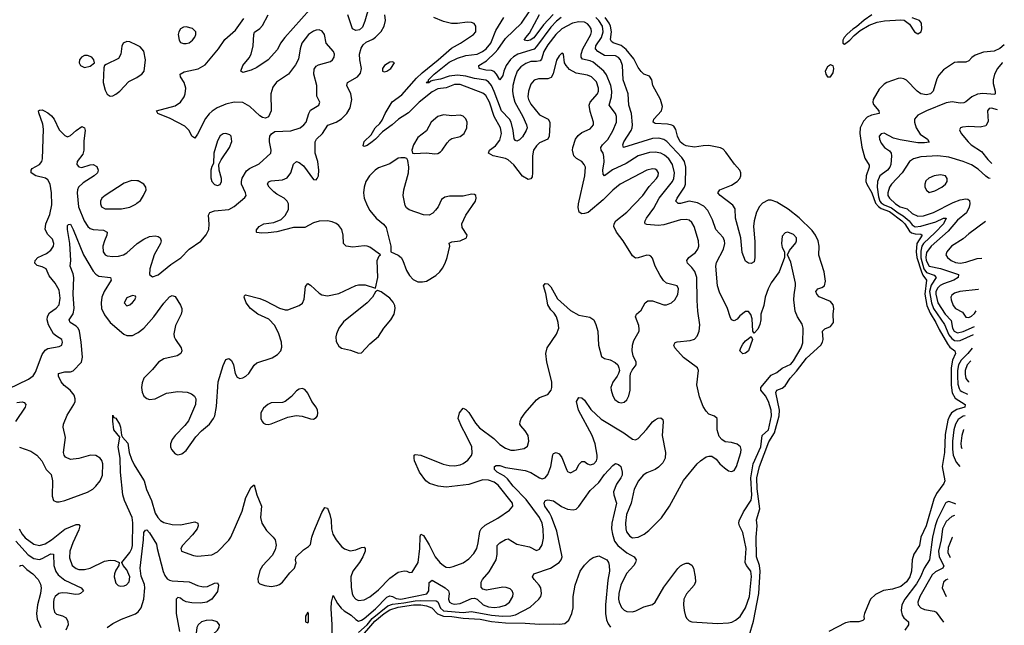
# Model space of a CAD drawing. Header units: inches. Extents: x 1449094 to 1618372, y 389908 to 534307.
# Tile 476 of 494: x 1609170 to 1616142, y 503165 to 507455. Entities that reach past the tile are written whole.
import ezdxf

# ---------------------------------------------------------------- set-up
doc = ezdxf.new("R2010")
doc.units = ezdxf.units.IN
doc.header["$MEASUREMENT"] = 0
doc.layers.add('B6500', color=7, linetype='Continuous')
doc.layers.add('B6510', color=7, linetype='Continuous')

msp = doc.modelspace()

# ---------------------------------------------------------------- linework, layer by layer
at = {"layer": 'B6500', "color": 5}
for points, elevation in [([(1610000, 507275.3), (1609950, 507298.7), (1609930, 507300.7), (1609902.8, 507290), (1609892.8, 507267.2), (1609886.4, 507210), (1609870, 507179.3), (1609782.4, 507137.6), (1609771, 507130), (1609765.2, 507114.8), (1609761.3, 507010), (1609776, 506956), (1609790, 506928), (1609810, 506914.4), (1609830, 506917), (1609850, 506927.4), (1609878.9, 506950), (1609943.6, 507016.4), (1610000, 507047)], 460), ([(1609090, 504840.4), (1609233.3, 504910), (1609266.9, 504933.1), (1609281.7, 504958.3), (1609330, 505083.1), (1609350, 505113.8), (1609370, 505126.7), (1609450, 505140.7), (1609469.4, 505150.6), (1609473.6, 505170), (1609469.3, 505190), (1609430, 505212.8), (1609410, 505231.3), (1609375, 505295), (1609365.4, 505330), (1609368, 505352), (1609382.2, 505377.8), (1609428.2, 505411.8), (1609450, 505434.9), (1609457.9, 505482.1), (1609450, 505538.4), (1609420.7, 505590), (1609379.9, 505639.9), (1609358.3, 505690), (1609330, 505705.3), (1609295.2, 505715.2), (1609277, 505730), (1609279.7, 505750), (1609298, 505770), (1609360, 505800), (1609390, 505822.4), (1609409.7, 505850), (1609412, 505870), (1609401.6, 505901.6), (1609370, 505933.6), (1609351, 505970), (1609355.5, 506010), (1609384, 506076), (1609397.1, 506142.8), (1609395.8, 506230), (1609385.3, 506290), (1609370, 506321.8), (1609353.8, 506333.8), (1609283.7, 506350), (1609251.8, 506370), (1609251.8, 506390), (1609259.7, 506400.3), (1609310, 506430.3), (1609328.2, 506450), (1609331.9, 506470), (1609339.3, 506679.3), (1609334.3, 506714.3), (1609305.6, 506794.4), (1609303.7, 506810), (1609310, 506814.4), (1609330, 506816.5), (1609344, 506810), (1609370, 506795.6), (1609394.4, 506774.4), (1609415.2, 506750), (1609450, 506674.9), (1609490, 506634.9), (1609510, 506625.5), (1609530, 506634.9), (1609570, 506670.4), (1609610, 506698), (1609630.3, 506690), (1609632.9, 506670), (1609623.4, 506596.6), (1609624.2, 506530), (1609616.4, 506503.6), (1609578, 506450), (1609575.8, 506430), (1609590, 506412.7), (1609610, 506409.2), (1609670, 506427.4), (1609690, 506428.7), (1609716.1, 506416.1), (1609727, 506390), (1609720.3, 506370), (1609698.7, 506350), (1609619.3, 506300.7), (1609586.5, 506270), (1609578.5, 506250), (1609576.8, 506230), (1609586.8, 506130), (1609626.1, 506030), (1609652.1, 505990), (1609670, 505976.6), (1609689.6, 505969.6), (1609763.4, 505963.4), (1609790.3, 505950), (1609788, 505930), (1609770.2, 505890), (1609759.7, 505850), (1609762.3, 505810), (1609775.5, 505790), (1609790, 505783.2), (1609830, 505778.6), (1609870, 505780.7), (1609906, 505790), (1609930, 505804.4), (1610000, 505868)], 440), ([(1610000, 506313.3), (1609964.8, 506315.2), (1609910, 506298.5), (1609775.3, 506210), (1609752.2, 506190), (1609742, 506170), (1609742, 506150), (1609750.3, 506130.3), (1609774.7, 506114.7), (1609890, 506116.1), (1609950, 506128.1), (1609991.6, 506148.4), (1610000, 506155.2)], 460), ([(1609168.3, 504428.3), (1609250, 504399.3), (1609291.7, 504370), (1609326.3, 504330), (1609358.4, 504270), (1609393.4, 504233.4), (1609402.2, 504190), (1609399.3, 504079.3), (1609410.3, 504050.2), (1609430, 504040.9), (1609450, 504040.2), (1609490, 504049.3), (1609650, 504107.4), (1609687.4, 504130), (1609710, 504151.3), (1609739.1, 504190), (1609756.6, 504230), (1609757.9, 504310), (1609752, 504332), (1609739.8, 504350), (1609710, 504368.9), (1609671.2, 504371.2), (1609590, 504346.8), (1609530, 504340.7), (1609495.7, 504355.7), (1609485.1, 504370), (1609479.8, 504390), (1609495.4, 504495.4), (1609478.9, 504570), (1609479.4, 504590), (1609506.1, 504653.9), (1609554.7, 504730), (1609562.7, 504750), (1609563.9, 504770), (1609554.9, 504794.9), (1609528.7, 504830), (1609484.6, 504864.6), (1609463.2, 504890), (1609444.7, 504930), (1609446, 504950), (1609490, 504961), (1609530, 504960.1), (1609550, 504967.7), (1609607.4, 505030), (1609614.6, 505065.5), (1609606.2, 505170), (1609593.5, 505250), (1609583.6, 505270), (1609570, 505283.6), (1609528.7, 505310), (1609520.3, 505330), (1609547.9, 505372.1), (1609556.9, 505410), (1609549.2, 505510), (1609553.4, 505630), (1609550, 505654), (1609528, 505710), (1609531.7, 505750), (1609524.4, 505870), (1609509.9, 505970.1), (1609510, 505998), (1609514.8, 506005.2), (1609530, 506007), (1609550, 505968.5), (1609621.6, 505790), (1609690, 505675.2), (1609710, 505651.8), (1609730, 505639), (1609813.4, 505630), (1609819, 505610), (1609767.6, 505530), (1609753, 505490), (1609747.5, 505450), (1609750.7, 505410), (1609770, 505364.7), (1609810, 505311), (1609908, 505228), (1609930, 505218.5), (1609970, 505219.2), (1610000, 505235.3)], 420), ([(1609150, 504743.8), (1609188.2, 504748.2), (1609202.6, 504742.6), (1609213.8, 504730), (1609210.2, 504710), (1609140.2, 504610)], 420), ([(1609167.7, 503847.7), (1609188.7, 503810), (1609210, 503784.7), (1609270, 503739.8), (1609310, 503730.6), (1609350, 503741.6), (1609396.5, 503770), (1609490, 503846.1), (1609570, 503880.5), (1609590, 503878.9), (1609595, 503870), (1609590, 503841.3), (1609546.6, 503750), (1609524.6, 503690), (1609522.5, 503642.5), (1609541.1, 503590), (1609570, 503567.3), (1609590, 503561.5), (1609630, 503559.8), (1609670, 503570.1), (1609770, 503618.7), (1609810, 503627.1), (1609843.4, 503623.4), (1609874, 503610), (1609871.3, 503590), (1609850, 503556), (1609842, 503530), (1609840.2, 503510), (1609850, 503464.9), (1609866.8, 503446.8), (1609883, 503443), (1609910, 503445.2), (1609927.7, 503452.3), (1609945.4, 503474.6), (1609949.8, 503510), (1609930, 503559.6), (1609904, 503590), (1609893.2, 503610), (1609950, 503680.2), (1609963.8, 503710), (1609968.5, 503731.5), (1609972.5, 503892.5), (1609966.8, 503930), (1609912.7, 504050), (1609901.4, 504090), (1609884.6, 504250), (1609881.4, 504350), (1609866.9, 504430), (1609878.9, 504498.9), (1609837.1, 504550), (1609829, 504611), (1609830, 504654.8), (1609836.3, 504636.3), (1609850, 504632.2), (1609876.6, 504590), (1609884.6, 504570), (1609892.1, 504512.1), (1609898.3, 504498.3), (1609936.6, 504456.6), (1609946.5, 504390), (1609961.8, 504341.8), (1609981.5, 504301.5), (1610000, 504272)], 380), ([(1609142.1, 503762.1), (1609230, 503664), (1609270, 503638.5), (1609310, 503632.5), (1609330, 503637.8), (1609390, 503670.7), (1609408.9, 503668.9), (1609413, 503590), (1609426.9, 503546.9), (1609442.1, 503522.1), (1609490, 503484.8), (1609606.7, 503430), (1609622.4, 503410), (1609600.5, 503390), (1609590, 503386.8), (1609564.8, 503384.8), (1609510, 503393.6), (1609470, 503394.5), (1609447.4, 503390), (1609421.4, 503370), (1609411.7, 503350), (1609408.9, 503330), (1609410.1, 503290.2), (1609417.5, 503257.5), (1609430, 503244.2), (1609472.9, 503232.8), (1609498.5, 503218.5), (1609512.2, 503192.2), (1609513.2, 503170), (1609497.8, 503130)], 360), ([(1609170, 503584.7), (1609175.3, 503590), (1609190, 503592.3), (1609221.2, 503561.2), (1609262.6, 503530), (1609301.3, 503490), (1609317.8, 503457.8), (1609322, 503430), (1609318, 503390), (1609296.4, 503310), (1609289.2, 503250), (1609294, 503210), (1609320.1, 503150)], 340), ([(1609790, 503149), (1609830, 503178.6), (1609890, 503208.9), (1609990, 503247.2), (1610000, 503253.8)], 360)]:
    msp.add_lwpolyline(points, dxfattribs=dict(at, elevation=elevation))
for points, elevation in [([(1609650, 507202.4), (1609630, 507201.3), (1609608.5, 507190), (1609594.4, 507170), (1609590.4, 507150), (1609602, 507130), (1609630, 507117.6), (1609670, 507126.4), (1609699, 507150), (1609696, 507170), (1609680.9, 507190)], 460), ([(1609970, 505501.2), (1609930, 505485.2), (1609910.8, 505450), (1609930, 505428.5), (1609950, 505434.8), (1609970, 505451), (1609985.2, 505470), (1609992.7, 505490), (1609990, 505498)], 440)]:
    msp.add_lwpolyline(points, close=True, dxfattribs=dict(at, elevation=elevation))
at = {"layer": 'B6510', "color": 5}
for points, elevation in [([(1611284.2, 507595.8), (1611046.6, 507330), (1611017.2, 507290), (1610995.4, 507244.6), (1610929.1, 507170.9), (1610850, 507116.8), (1610810, 507098.4), (1610750, 507080.7), (1610736, 507090), (1610749.7, 507130), (1610794.9, 507185.1), (1610810, 507212.2), (1610823.1, 507270), (1610827.9, 507350), (1610833.9, 507366.1), (1610870, 507391.8), (1610890, 507413.2), (1610928.7, 507490)], 420), ([(1611645.8, 507550), (1611614.7, 507445.3), (1611596.5, 507403.5), (1611577.1, 507382.9), (1611550, 507378), (1611526.3, 507390), (1611493.8, 507490)], 420), ([(1613003.9, 507470), (1612970, 507445.3), (1612930, 507402.3), (1612830, 507264.3), (1612812.7, 507247.3), (1612696.8, 507210), (1612667.2, 507192.8), (1612646.1, 507173.9), (1612615.7, 507130), (1612597.9, 507090), (1612590, 507059.6), (1612570, 507028.3), (1612547.4, 507070), (1612529.5, 507089.5), (1612510, 507096.4), (1612470, 507098.4), (1612423.5, 507110), (1612421.7, 507130), (1612475, 507165), (1612536, 507224), (1612555.7, 507244.3), (1612610, 507322), (1612723.2, 507430), (1612781.2, 507518.9)], 340), ([(1610000, 505235.3), (1610010, 505240.6), (1610049, 505271), (1610119.4, 505350), (1610190, 505447.4), (1610230, 505492.9), (1610250, 505502), (1610270, 505494.4), (1610310, 505433), (1610318, 505410), (1610318.2, 505390), (1610313, 505370), (1610273.2, 505290), (1610262, 505230), (1610264.2, 505210), (1610273.4, 505190), (1610312.8, 505130), (1610318, 505110), (1610312.2, 505090), (1610285.3, 505074.7), (1610190, 505052.7), (1610152, 505030), (1610110, 504977.8), (1610050, 504916.9), (1610036.4, 504883.6), (1610031.6, 504850), (1610037.6, 504817.6), (1610049.5, 504789.5), (1610070, 504771.6), (1610090, 504763.9), (1610130, 504769.2), (1610210, 504810.2), (1610290, 504821.6), (1610357.1, 504817.1), (1610385.9, 504805.9), (1610407.5, 504787.5), (1610416.9, 504770), (1610415.6, 504730), (1610365.3, 504614.7), (1610340.2, 504579.8), (1610270, 504509.6), (1610250, 504482), (1610238.9, 504450), (1610238, 504430), (1610244.2, 504410), (1610270, 504379.1), (1610290, 504373.4), (1610319.1, 504380.9), (1610350, 504404), (1610418.3, 504501.7), (1610457.6, 504542.4), (1610515.1, 504590), (1610542.6, 504630), (1610551, 504650), (1610564.7, 504715.3), (1610575, 504890), (1610610, 505005.5), (1610630, 505048), (1610650, 505055.5), (1610670, 505040.4), (1610683.6, 505010), (1610695.2, 504950), (1610710, 504923.6), (1610730, 504913.8), (1610750, 504917.3), (1610771.1, 504930), (1610792, 504950), (1610830, 505007.2), (1610850, 505025.2), (1610958.7, 505061.3), (1610996.3, 505083.7), (1611018.7, 505110), (1611025.3, 505134.7), (1611023.5, 505170), (1611005, 505230), (1610977.1, 505290), (1610934.1, 505334.1), (1610857.6, 505370), (1610803.6, 505410), (1610774, 505450), (1610759.3, 505490), (1610760.9, 505499.1), (1610770, 505506), (1610870, 505479.5), (1610910, 505464), (1611010, 505412), (1611050, 505400.7), (1611070, 505400.2), (1611149.4, 505430), (1611172.5, 505447.5), (1611185.3, 505474.7), (1611193.6, 505566.4), (1611210, 505587.3), (1611230, 505575.5), (1611290, 505519), (1611310, 505506.7), (1611350, 505499), (1611430, 505516.9), (1611550, 505572.2), (1611570, 505576.4), (1611616.1, 505576.1), (1611690, 505554), (1611705.6, 505630), (1611701.3, 505750), (1611716.2, 505783.8), (1611724, 505790), (1611650, 505843), (1611630, 505852), (1611610, 505853.6), (1611530, 505844.2), (1611481.2, 505850), (1611463.6, 505870), (1611461.8, 505930), (1611450.7, 505970), (1611430, 505996.4), (1611410, 506012.4), (1611383.4, 506023.4), (1611350, 506029.8), (1611290, 506028.1), (1611250, 506017.4), (1611190, 505983.5), (1611110, 505983.6), (1610990, 505951.6), (1610930, 505945), (1610883.1, 505943.1), (1610850, 505947.8), (1610846, 505950), (1610846.6, 505966.6), (1610865.1, 505990), (1610899.3, 506010), (1610970, 506018.4), (1611021.1, 506038.9), (1611050, 506069.1), (1611072.7, 506110), (1611074.4, 506150), (1611064.5, 506170), (1611042.6, 506190), (1610990, 506218.9), (1610970, 506236.1), (1610937.6, 506270), (1610924.7, 506290), (1610932.4, 506307.6), (1610950, 506313.4), (1611030, 506322), (1611064.4, 506335.6), (1611090.5, 506369.5), (1611110, 506432.7), (1611130, 506450.2), (1611150, 506443.6), (1611179.2, 506419.2), (1611250, 506322.6), (1611270, 506321.3), (1611276.4, 506330), (1611285.1, 506350), (1611288.2, 506390), (1611281.3, 506450), (1611263.1, 506510), (1611261.8, 506590), (1611270.7, 506610), (1611315.3, 506650), (1611352.4, 506707.6), (1611410, 506730.2), (1611450, 506753.8), (1611487.6, 506790), (1611509.8, 506830), (1611523.1, 506890), (1611513.8, 506930), (1611486.8, 506990), (1611490.6, 507009.4), (1611561, 507050), (1611584, 507076), (1611591.1, 507110), (1611577.7, 507170), (1611577.1, 507210), (1611587.4, 507252.6), (1611601.8, 507278.2), (1611623.7, 507296.3), (1611670, 507317.4), (1611690, 507332.6), (1611730, 507372.7), (1611752.1, 507410), (1611761.1, 507450), (1611756.1, 507490)], 420), ([(1610000, 504272), (1610051.5, 504190), (1610067.7, 504127.7), (1610103.9, 504050), (1610130, 503960.3), (1610148.2, 503928.2), (1610168.1, 503908.1), (1610190, 503894.8), (1610250, 503878.7), (1610310, 503877.6), (1610410, 503897.8), (1610431.8, 503890), (1610434.4, 503870), (1610427.6, 503850), (1610394.5, 503805.5), (1610322.6, 503730), (1610310.5, 503710), (1610316, 503690), (1610400.4, 503660.4), (1610430, 503655.8), (1610530, 503663.9), (1610570, 503685.2), (1610650, 503769.2), (1610664.4, 503790), (1610745.4, 503974.6), (1610772.2, 504070), (1610810, 504144.9), (1610830, 504161), (1610850.2, 504090), (1610881.3, 504010), (1610875.8, 503930), (1610883.8, 503890), (1610917.7, 503837.7), (1610964.6, 503790), (1610978, 503770), (1610986.9, 503733.1), (1610979.9, 503700.1), (1610959, 503661), (1610890, 503586), (1610870, 503553.2), (1610855.5, 503495.5), (1610858.8, 503470), (1610870, 503458.8), (1610906.4, 503446.4), (1610950, 503441.3), (1610990, 503446.7), (1611010, 503454.9), (1611030, 503470.6), (1611083.3, 503536.7), (1611117.2, 503570), (1611128.9, 503608.9), (1611124, 503630), (1611129, 503650), (1611179.6, 503700.4), (1611216.2, 503723.8), (1611230, 503738), (1611238.9, 503790), (1611252.2, 503830), (1611310, 503964.9), (1611330, 503998.8), (1611350, 503994.8), (1611367.2, 503950), (1611374.7, 503910), (1611377.8, 503850), (1611388.4, 503810), (1611412.2, 503770), (1611450, 503724.4), (1611470, 503707.7), (1611510, 503692.7), (1611550, 503700.2), (1611590, 503717.4), (1611610, 503718), (1611617.1, 503710), (1611616.5, 503690), (1611600.7, 503650), (1611576.8, 503610), (1611529.4, 503550), (1611514.6, 503510), (1611516.5, 503436.5), (1611523.8, 503390), (1611531.7, 503371.7), (1611550, 503350.3), (1611570, 503341.8), (1611610, 503345.8), (1611650, 503366.2), (1611710, 503415.7), (1611790, 503498.3), (1611850, 503540.9), (1611892.3, 503552.3), (1611911.3, 503550), (1611930, 503540.7), (1611950, 503541), (1611990.6, 503610), (1612003.8, 503710), (1612005.6, 503794.4), (1612010, 503811), (1612030, 503802), (1612070, 503736.4), (1612112.8, 503650), (1612145, 503610), (1612170, 503588), (1612190, 503578), (1612210, 503575.8), (1612239.1, 503580.9), (1612310, 503609.1), (1612350, 503636.5), (1612385.6, 503674.4), (1612406.3, 503710), (1612417.2, 503750), (1612428, 503830), (1612437.7, 503850), (1612465.3, 503874.7), (1612556.7, 503923.3), (1612639.4, 503980.6), (1612663, 504010), (1612658.5, 504030), (1612558.8, 504158.8), (1612530, 504179.4), (1612490, 504194.6), (1612450, 504196.5), (1612350, 504163.3), (1612190, 504142.9), (1612132.3, 504150), (1612072.8, 504170), (1612047, 504190), (1612000.3, 504250), (1611966.8, 504330), (1611962.6, 504350), (1611964.5, 504370), (1611970, 504375.5), (1612010, 504370.2), (1612167.9, 504307.9), (1612210, 504297.2), (1612250, 504295.6), (1612290, 504303.2), (1612310, 504311.8), (1612343.6, 504336.4), (1612370, 504368.8), (1612375.1, 504384.9), (1612370.5, 504429.5), (1612332.4, 504512.4), (1612299.9, 504570), (1612275.1, 504630), (1612283.9, 504670), (1612310, 504704), (1612330, 504693.4), (1612350, 504671.8), (1612397.9, 504597.9), (1612425.1, 504565.1), (1612527.6, 504487.6), (1612570, 504447.2), (1612610, 504419.6), (1612646.6, 504406.6), (1612673.7, 504406.3), (1612741.3, 504418.7), (1612766, 504434), (1612776.3, 504470), (1612769.6, 504510), (1612750, 504542.9), (1612718.2, 504578.2), (1612712.6, 504590), (1612713.5, 504610), (1612721.5, 504630), (1612748.6, 504670), (1612830, 504762), (1612850, 504778.7), (1612910, 504799.5), (1612932.9, 504830), (1612938.7, 504850), (1612938, 504890), (1612902.3, 505030), (1612895.5, 505090), (1612905.7, 505130), (1612971.8, 505228.2), (1612987.2, 505270), (1612983.8, 505310), (1612970.6, 505350.6), (1612955.4, 505375.4), (1612930, 505399.7), (1612910, 505436), (1612895.8, 505515.8), (1612879.3, 505570), (1612890, 505586), (1612910, 505584), (1612930, 505564), (1612977.2, 505477.2), (1613070, 505394.5), (1613130, 505361.3), (1613208.1, 505348.1), (1613234.9, 505330), (1613250, 505297.3), (1613263.2, 505250), (1613268.8, 505150), (1613288.7, 505070), (1613310, 505056.4), (1613350, 505046.7), (1613387.3, 505027.3), (1613404.9, 505010), (1613413.4, 504990), (1613416.3, 504970), (1613410.7, 504950), (1613401.6, 504930), (1613370, 504886.6), (1613356.5, 504850), (1613357, 504830), (1613368.8, 504790), (1613384.8, 504764.8), (1613410, 504746), (1613430, 504741.7), (1613450, 504745.3), (1613470, 504763.8), (1613483.5, 504790), (1613493.3, 504830), (1613492, 504928), (1613496, 504950), (1613506.3, 504973.7), (1613535.3, 505010), (1613534, 505030), (1613513.8, 505073.8), (1613507.8, 505110), (1613509.7, 505150), (1613518, 505182), (1613555.8, 505250), (1613557.5, 505262.5), (1613553.7, 505290), (1613531.1, 505350), (1613536.9, 505370), (1613570, 505398.4), (1613598.3, 505450), (1613616.6, 505463.4), (1613650, 505464.9), (1613730, 505435.4), (1613750, 505436), (1613786.3, 505450), (1613808.6, 505470), (1613830, 505508.4), (1613835.1, 505550), (1613826.6, 505570), (1613750, 505589.8), (1613728, 505608), (1613704, 505644), (1613670.8, 505710), (1613650, 505766), (1613639.1, 505779.1), (1613630, 505785.1), (1613610, 505787.8), (1613550, 505767.3), (1613530, 505767.1), (1613510, 505781.6), (1613442, 505890), (1613395.7, 505950), (1613378, 505990), (1613378.8, 506010), (1613390.9, 506030), (1613470, 506092.3), (1613581.8, 506210), (1613626.1, 506274), (1613678.5, 506330), (1613689.8, 506350), (1613692.3, 506370), (1613681.3, 506390), (1613670, 506396.8), (1613650, 506399.4), (1613610, 506388.9), (1613422, 506290), (1613370, 506248.9), (1613300.4, 506179.6), (1613194.4, 506090), (1613170, 506081.4), (1613150, 506080.4), (1613132, 506092), (1613125.1, 506125.1), (1613126.2, 506150), (1613172.5, 506350), (1613175.4, 506410), (1613167.7, 506430), (1613151.1, 506451.1), (1613113, 506473), (1613094.3, 506490), (1613084.7, 506530), (1613087.1, 506550), (1613105.4, 506610), (1613124.6, 506635.4), (1613150, 506655.8), (1613210, 506682.3), (1613232.2, 506710), (1613233.5, 506730), (1613210, 506804.5), (1613203.4, 506850), (1613209.2, 506870.8), (1613260.7, 506930), (1613268.3, 506950), (1613268.9, 506970), (1613254.7, 507014.7), (1613218.9, 507050), (1613190, 507062.7), (1613110, 507076.4), (1613062.9, 507102.9), (1613038.8, 507130), (1613028.1, 507150), (1613021.2, 507210), (1613010, 507218), (1612990, 507199.5), (1612971.7, 507168.3), (1612947.4, 507072.6), (1612933.7, 507046.3), (1612910, 507036.8), (1612842.9, 507037), (1612813.8, 507026.2), (1612790, 506998.9), (1612772.1, 506950), (1612768.9, 506910), (1612773.1, 506890), (1612790, 506856.2), (1612850, 506781.8), (1612912.2, 506750), (1612923, 506730), (1612924, 506710), (1612920.3, 506630), (1612910.4, 506610), (1612850, 506582.3), (1612830, 506562.6), (1612808.6, 506530), (1612800.2, 506490), (1612802.3, 506370), (1612798.1, 506341.9), (1612790, 506326.9), (1612770, 506323.7), (1612730, 506345.9), (1612670, 506426.4), (1612630, 506462.5), (1612610, 506471.2), (1612522, 506490), (1612489.8, 506510), (1612497.2, 506530), (1612539.2, 506560.8), (1612570, 506601.2), (1612582.6, 506650), (1612574.3, 506690), (1612528.8, 506770), (1612496.7, 506870), (1612470, 506917.7), (1612450, 506935.3), (1612290, 506995.9), (1612250, 506995.3), (1612190, 506972.6), (1612130, 506964.5), (1612090, 506944.8), (1611999.5, 506870), (1611923.6, 506796.4), (1611853.2, 506750), (1611808.1, 506710), (1611738, 506662), (1611690, 506609.3), (1611666.4, 506590), (1611630, 506564.3), (1611610, 506556.9), (1611603, 506563), (1611610, 506593), (1611659.8, 506640.2), (1611687.6, 506690), (1611720.1, 506719.9), (1611737, 506743), (1611757.9, 506790), (1611806.9, 506873.1), (1611875.9, 506924.1), (1611979.2, 507040.8), (1612020.3, 507079.7), (1612132.9, 507170), (1612227, 507253), (1612292, 507290), (1612382.4, 507350), (1612399.1, 507370), (1612401.1, 507378.9), (1612400.4, 507410), (1612387.7, 507427.7), (1612370, 507436.1), (1612337.8, 507437.8), (1612270, 507428.4), (1612228.6, 507428.6), (1612170, 507442), (1612103.5, 507470)], 380), ([(1610000, 505868), (1610002.2, 505870), (1610050, 505900.6), (1610090, 505918.8), (1610130, 505923.6), (1610150, 505920.3), (1610166, 505910), (1610173.1, 505890), (1610167.4, 505870), (1610123.6, 505790), (1610091.8, 505690), (1610090.4, 505650.4), (1610110, 505633.4), (1610150, 505648.7), (1610239.7, 505720.3), (1610310.6, 505769.4), (1610370.8, 505829.2), (1610452.4, 505887.6), (1610490, 505930.3), (1610509.8, 505970), (1610512.6, 506007.4), (1610508, 506070), (1610517.6, 506090), (1610550, 506102), (1610650, 506110.9), (1610687.9, 506132.1), (1610764.4, 506195.6), (1610773, 506210), (1610769.7, 506230), (1610741.5, 506290), (1610740.5, 506310), (1610746.1, 506333.9), (1610775.5, 506384.5), (1610798.3, 506401.7), (1610865.1, 506434.9), (1610948.3, 506510), (1610950.8, 506530), (1610938.6, 506590), (1610938.6, 506610), (1610942.5, 506630), (1610952.1, 506647.9), (1610976, 506664), (1611090, 506667.4), (1611156, 506690), (1611182.2, 506710), (1611197.5, 506730), (1611217.3, 506790), (1611230, 506813.4), (1611289.3, 506850), (1611294.5, 506870), (1611273.7, 506913.7), (1611273.8, 506990), (1611252.1, 507070), (1611255, 507104.9), (1611270, 507125.3), (1611285.4, 507134.6), (1611370, 507158.3), (1611386, 507170), (1611397.2, 507190), (1611398.7, 507210), (1611393.1, 507230), (1611340.4, 507290), (1611328, 507350), (1611312.9, 507372.9), (1611290, 507382.6), (1611270, 507382.3), (1611250, 507374.5), (1611214.9, 507350), (1611167.9, 507290), (1611155.3, 507250), (1611144, 507176), (1611124.2, 507135.8), (1611073.4, 507070), (1610988.2, 507011.8), (1610961.6, 506978.4), (1610948.4, 506930), (1610950.2, 506809.8), (1610932, 506768), (1610910, 506757.4), (1610890, 506762.6), (1610870, 506775.1), (1610800.7, 506840.7), (1610750, 506867.8), (1610690, 506870.6), (1610630, 506857.5), (1610568.4, 506831.6), (1610532.2, 506807.8), (1610511.6, 506788.4), (1610485.5, 506754.5), (1610430, 506643.6), (1610410, 506615.1), (1610390, 506629.2), (1610371.1, 506670), (1610340, 506700), (1610236.5, 506756.5), (1610148, 506790), (1610138, 506810), (1610270, 506844.9), (1610310, 506870.4), (1610334.3, 506910), (1610341.3, 506930), (1610346, 506970), (1610335.1, 507010), (1610309.7, 507050), (1610307.3, 507070), (1610334.2, 507085.8), (1610433.6, 507106.4), (1610483.3, 507136.7), (1610577.4, 507250), (1610623.9, 507316.1), (1610699.4, 507380.6), (1610757.1, 507462.9)], 440), ([(1611383.7, 503090), (1611383.4, 503170), (1611375.2, 503284.8), (1611377, 503330), (1611390, 503376.3), (1611420.8, 503320.8), (1611447.3, 503287.3), (1611467.6, 503267.6), (1611517.8, 503237.8), (1611550, 503206.4), (1611570, 503195.7), (1611590, 503200.9), (1611610, 503214.7), (1611690, 503282), (1611770, 503363.7), (1611790, 503374.3), (1611810, 503370.1), (1611836.1, 503356), (1611870, 503351), (1612052.3, 503387.7), (1612066.7, 503410), (1612070.6, 503469.4), (1612090, 503484.5), (1612182.9, 503430), (1612205.3, 503410), (1612211.5, 503390), (1612206.7, 503350), (1612210, 503337.1), (1612213.2, 503330), (1612230, 503320.4), (1612250, 503315.1), (1612290, 503319.1), (1612370, 503355.3), (1612390, 503358.5), (1612410, 503351.5), (1612452.4, 503310), (1612490, 503297.5), (1612530, 503292.3), (1612570, 503296.8), (1612610, 503307.9), (1612639.3, 503330), (1612662.2, 503370), (1612664.5, 503390), (1612658, 503410), (1612644.1, 503424.1), (1612613.9, 503433.9), (1612590, 503434.7), (1612475.4, 503415.4), (1612450, 503420.5), (1612436.6, 503436.6), (1612438.7, 503470), (1612447.6, 503490), (1612494.6, 503545.3), (1612545, 503630), (1612552.1, 503667.9), (1612551.9, 503730), (1612569.2, 503750.8), (1612610, 503774.2), (1612630, 503776.9), (1612690, 503740.2), (1612780.8, 503720.8), (1612830, 503695.5), (1612850, 503703.8), (1612870, 503734.8), (1612878, 503782), (1612877.6, 503850), (1612869.9, 503890), (1612850.9, 503930), (1612755.7, 504055.7), (1612664.1, 504150), (1612623.1, 504203.1), (1612602.1, 504222.1), (1612551.8, 504250), (1612532.9, 504270), (1612531.8, 504290), (1612543.6, 504296.4), (1612570, 504296.3), (1612610, 504283), (1612750, 504262.9), (1612790, 504248), (1612850, 504209), (1612870, 504203.5), (1612890.4, 504209.6), (1612910, 504234.3), (1612929.8, 504289.8), (1612946, 504374), (1612950, 504382.4), (1612969.7, 504390.3), (1612990, 504379.6), (1613010, 504354.9), (1613044.2, 504264.2), (1613050, 504254), (1613070, 504245.7), (1613110, 504267.2), (1613132.7, 504307.3), (1613150, 504326.4), (1613170, 504326.4), (1613190, 504310.4), (1613210, 504302.6), (1613235.1, 504310), (1613253.3, 504330), (1613259.2, 504350), (1613259.8, 504370), (1613243.9, 504450), (1613224.3, 504510), (1613126.5, 504690), (1613111.6, 504750), (1613130, 504779.1), (1613150, 504777.3), (1613170, 504759.5), (1613214.2, 504694.2), (1613286.6, 504626.6), (1613446.7, 504530), (1613510, 504483), (1613530, 504479.1), (1613550, 504488), (1613608.6, 504551.4), (1613650, 504607.3), (1613670, 504622), (1613690, 504633.4), (1613710, 504634.8), (1613723.5, 504623.5), (1613727.5, 504607.5), (1613720.3, 504510), (1613743.6, 504390), (1613741.1, 504350), (1613723.6, 504316.4), (1613693.8, 504286.2), (1613670.2, 504269.8), (1613610, 504246.2), (1613585.5, 504230), (1613552.3, 504190), (1613521.5, 504130), (1613499.8, 504030), (1613467, 503950), (1613459, 503890), (1613461, 503850), (1613467.5, 503827.5), (1613490, 503796.5), (1613510, 503786), (1613550, 503789.5), (1613590.8, 503810), (1613624.1, 503835.9), (1613713.7, 503926.3), (1613771.1, 504010), (1613869.8, 504190.2), (1613966, 504310), (1613990, 504330.8), (1614030, 504358), (1614050, 504364.7), (1614070, 504364.7), (1614102, 504342), (1614128.3, 504308.3), (1614161.1, 504281.1), (1614190, 504260.7), (1614210, 504254.8), (1614230, 504262.8), (1614246.6, 504290), (1614277, 504390), (1614279.3, 504410), (1614273.2, 504430), (1614250, 504449.2), (1614210, 504461.2), (1614165.6, 504465.6), (1614140.9, 504480.9), (1614123.2, 504503.2), (1614109, 504550), (1614108, 504630), (1614090, 504648), (1614050, 504662), (1614030, 504682), (1614010, 504715.3), (1613982.7, 504782.7), (1613965.6, 504870), (1613977, 504970), (1613969.6, 504989.6), (1613870, 505061.7), (1613807.8, 505130), (1613802, 505150), (1613811.6, 505168.4), (1613825.4, 505174.6), (1613917, 505183), (1613948.5, 505191.5), (1613967.4, 505212.6), (1613980.4, 505250), (1613985.7, 505294.3), (1613971.6, 505391.6), (1613966.3, 505466.3), (1613964.9, 505630), (1613950.7, 505670.7), (1613930, 505699.8), (1613899.2, 505730), (1613894.5, 505750), (1613908.5, 505770), (1613954.4, 505805.7), (1613972.3, 505830), (1613978.3, 505850), (1613976.5, 505890), (1613946.3, 505990), (1613930, 506019.1), (1613910, 506035.5), (1613890, 506040.7), (1613850, 506037.2), (1613730, 506002.4), (1613690, 505997.2), (1613610, 506003.8), (1613598.7, 506010), (1613597.7, 506017.7), (1613597.8, 506030), (1613609.1, 506050), (1613660.7, 506119.3), (1613698.5, 506190), (1613793.5, 506310), (1613801.2, 506330), (1613805.6, 506370), (1613792.7, 506430), (1613765.3, 506470), (1613735.5, 506495.5), (1613710.2, 506509.8), (1613670, 506518.1), (1613630, 506514.9), (1613550, 506490.5), (1613463.9, 506436.1), (1613367.9, 506392.1), (1613310, 506349.8), (1613300.4, 506360.4), (1613298.8, 506390), (1613308.3, 506448.3), (1613306.4, 506486.4), (1613300.4, 506510), (1613288.4, 506530), (1613285.1, 506550), (1613297.6, 506570), (1613334.3, 506605.7), (1613370, 506667.1), (1613395, 506730), (1613396.3, 506770), (1613389.8, 506790), (1613344, 506850), (1613360.2, 506910), (1613361.8, 506950), (1613355.6, 506990), (1613324.6, 507064.6), (1613306.5, 507090), (1613230, 507155.2), (1613210, 507164.5), (1613155.7, 507175.7), (1613145.9, 507190), (1613145.9, 507210), (1613158.5, 507250), (1613215.2, 507350), (1613218.8, 507370), (1613216.4, 507390), (1613205.9, 507410), (1613190, 507425.9), (1613170, 507436.9), (1613130, 507440.9), (1613083.2, 507430), (1613010, 507391.4), (1612965.3, 507350), (1612910, 507277.4), (1612880.9, 507230), (1612863.9, 507176.1), (1612855.3, 507164.7), (1612830, 507158.8), (1612790, 507159.1), (1612754, 507146), (1612717.5, 507122.5), (1612693.2, 507090), (1612675.6, 507044.4), (1612662.6, 506990), (1612659.9, 506950), (1612664, 506916), (1612676.6, 506870), (1612732.6, 506770), (1612759.1, 506710), (1612762.5, 506690), (1612756.6, 506670), (1612730, 506626.6), (1612710, 506605.1), (1612690, 506594), (1612679.7, 506599.7), (1612671.8, 506611.8), (1612665.2, 506670), (1612650.6, 506730.6), (1612638.8, 506750), (1612582.5, 506810), (1612530, 506946.6), (1612510, 506990), (1612490, 507016), (1612470, 507026.3), (1612390, 507038.7), (1612330, 507055.4), (1612270, 507061.3), (1612210, 507054.8), (1612150, 507034.6), (1612095, 507025), (1612080.3, 507019.7), (1612067.9, 507007.9), (1612047.5, 507007.5), (1612055.9, 507015.9), (1612064.1, 507015.9), (1612065.6, 507030), (1612103.8, 507070), (1612210, 507154.5), (1612270, 507183.5), (1612330, 507202.4), (1612410, 507212), (1612447.5, 507230), (1612472, 507250), (1612506.9, 507290), (1612541, 507379), (1612598.5, 507470)], 360), ([(1611570, 503115.1), (1611630, 503169.3), (1611666.5, 503213.5), (1611776.4, 503303.6), (1611810, 503315), (1611890, 503323.6), (1611970, 503339.4), (1612010, 503342.2), (1612118.4, 503338.4), (1612130.6, 503330.6), (1612150, 503286.4), (1612170, 503267), (1612310, 503256.6), (1612370, 503263.4), (1612510, 503236.3), (1612589.9, 503230.1), (1612647.3, 503232.7), (1612679.7, 503240.3), (1612785.2, 503294.8), (1612847.1, 503350), (1612859.1, 503370), (1612863.9, 503390), (1612859.3, 503430), (1612849.2, 503449.2), (1612811.9, 503490), (1612800.4, 503510), (1612810.7, 503529.3), (1612929.1, 503570.9), (1612989.9, 503610.1), (1613005.2, 503630), (1613011.2, 503650), (1612972.3, 503832.3), (1612934.9, 503934.9), (1612921.9, 503961.9), (1612888.5, 504010), (1612883.1, 504030), (1612889.7, 504050), (1612910, 504053.6), (1612950, 504046.7), (1613006.8, 504006.8), (1613050, 503988.5), (1613090, 503983.2), (1613110, 503989.3), (1613130, 504006.7), (1613210, 504121.5), (1613270, 504177.7), (1613310, 504232.7), (1613370, 504298), (1613390, 504310.5), (1613410, 504305.5), (1613425.5, 504290), (1613437.2, 504250), (1613435.5, 504230), (1613427.6, 504210), (1613395.5, 504164.5), (1613375.8, 504110), (1613376.8, 504090), (1613395.6, 504030), (1613363.4, 503890), (1613361.4, 503850), (1613367.4, 503810), (1613382.6, 503762.6), (1613405.4, 503730), (1613470, 503677.8), (1613521.6, 503650), (1613535.8, 503630), (1613531.6, 503610), (1613518, 503590), (1613467.1, 503532.9), (1613425.6, 503450), (1613412.3, 503390), (1613410.1, 503350.1), (1613414.2, 503330), (1613432.1, 503292.2), (1613450, 503273), (1613470, 503262.2), (1613510, 503260.6), (1613532.5, 503267.5), (1613590, 503297.4), (1613650, 503312.2), (1613670, 503328.4), (1613730, 503435.8), (1613830, 503566.8), (1613850, 503586.8), (1613870, 503598.8), (1613890, 503606.8), (1613906.4, 503606.4), (1613930, 503592), (1613941, 503570), (1613953, 503510), (1613954.4, 503474.4), (1613946, 503450), (1613891.8, 503388.2), (1613873.2, 503350), (1613870.2, 503310), (1613874.2, 503270), (1613883.6, 503230), (1613893, 503213), (1613910, 503198), (1613930, 503190.3), (1614110, 503178.2), (1614190, 503182.2), (1614212.3, 503187.7), (1614238.5, 503201.5), (1614271, 503229), (1614310, 503290.3), (1614336.7, 503370), (1614351.8, 503511.8), (1614348.1, 503550), (1614316.1, 503590), (1614307.7, 503610), (1614312.9, 503710), (1614290, 503822), (1614266.6, 503870), (1614262.5, 503890), (1614265, 503905), (1614295, 503970), (1614350, 504052.7), (1614353.6, 504086.4), (1614346.4, 504210), (1614363.7, 504310), (1614417.8, 504430), (1614427.6, 504510), (1614472.5, 504550), (1614494.2, 504650), (1614491.5, 504690), (1614473.1, 504750), (1614450.8, 504790), (1614416.8, 504830), (1614418.1, 504850), (1614490, 504937.3), (1614530, 504955.2), (1614570, 504987.9), (1614630, 505015.6), (1614650, 505038.6), (1614703.5, 505130), (1614714.4, 505165.6), (1614718.4, 505270), (1614710, 505298.7), (1614678, 505350), (1614662, 505390), (1614651.6, 505470), (1614652.7, 505507.3), (1614664, 505570), (1614662.2, 505590), (1614630, 505738), (1614606, 505790), (1614620.2, 505819.8), (1614665.4, 505874.6), (1614671.3, 505890), (1614669.5, 505910), (1614650, 505933), (1614610, 505949.5), (1614590, 505946), (1614570, 505922), (1614564.9, 505870), (1614570, 505842), (1614584.7, 505810), (1614584.7, 505770), (1614547.2, 505670), (1614490, 505592), (1614470, 505549.4), (1614449.2, 505490), (1614438.8, 505430), (1614418.3, 505370), (1614417, 505330), (1614410, 505295.3), (1614396.7, 505263.3), (1614370, 505235.3), (1614361.2, 505250), (1614355.8, 505335.8), (1614347.3, 505367.3), (1614330, 505389.2), (1614310, 505389.4), (1614270, 505357.6), (1614250, 505334.5), (1614230, 505322), (1614210, 505329.3), (1614199.7, 505350), (1614182.7, 505410), (1614124.6, 505524.6), (1614110.8, 505570), (1614098.5, 505710), (1614104.1, 505735.9), (1614153.8, 505830), (1614163.1, 505870), (1614160.8, 505890), (1614150, 505912.8), (1614099.4, 505970), (1614076.8, 506036.8), (1614043.5, 506103.5), (1614015.2, 506135.2), (1613970, 506159.1), (1613910, 506169.9), (1613850, 506153.6), (1613832.9, 506152.9), (1613816.8, 506170), (1613825.2, 506190), (1613877.8, 506270), (1613884.9, 506290), (1613886.9, 506410), (1613876.2, 506450), (1613859.4, 506479.4), (1613752.1, 506592.1), (1613730, 506605.6), (1613695.4, 506615.4), (1613650, 506614.5), (1613446, 506550), (1613440.3, 506570), (1613448.2, 506590), (1613499.2, 506670), (1613507.3, 506690), (1613509, 506710), (1613502.8, 506790), (1613484.2, 506850), (1613477.7, 506930), (1613443.7, 507030), (1613438, 507130), (1613424.1, 507170), (1613410, 507187.4), (1613390, 507198.5), (1613310, 507202.6), (1613264.1, 507230), (1613247.1, 507250), (1613249.1, 507270), (1613289.9, 507330), (1613301.7, 507370), (1613295.9, 507410), (1613270, 507450.3), (1613248.6, 507470)], 340), ([(1612948.4, 507491.6), (1612880, 507420), (1612810, 507327.5), (1612784.9, 507310), (1612765.8, 507305.8), (1612742.9, 507310), (1612753.3, 507330), (1612781.1, 507358.9), (1612850, 507492.1)], 320), ([(1614334.6, 503090), (1614366.2, 503193.8), (1614403.4, 503390), (1614413.9, 503550), (1614408, 503588), (1614388, 503650), (1614384.3, 503790), (1614391, 503870), (1614388.2, 503911.8), (1614409.6, 503990.4), (1614391.3, 504131.3), (1614388.9, 504210), (1614407.8, 504290), (1614475.4, 504464.6), (1614514.2, 504530), (1614546.8, 504650), (1614549.3, 504690), (1614524.4, 504815.6), (1614530, 504830.1), (1614570, 504845.5), (1614590, 504861.3), (1614624.7, 504915.2), (1614670, 504964.8), (1614742.2, 505057.8), (1614842.4, 505150), (1614854.1, 505170), (1614858.6, 505190), (1614854.7, 505250), (1614870, 505264.4), (1614910, 505281.3), (1614931.6, 505310), (1614929.7, 505370), (1614933.7, 505410), (1614930, 505436), (1614910, 505458.7), (1614830, 505493.2), (1614813.2, 505510), (1614807.6, 505530), (1614822, 505550), (1614850, 505558.8), (1614869.3, 505570.7), (1614876.2, 505603.8), (1614866.3, 505670), (1614827.8, 505787.8), (1614829.9, 505850.1), (1614824.3, 505890), (1614804.3, 505930), (1614781.3, 505961.3), (1614690, 506052.1), (1614612.3, 506112.3), (1614530, 506163.2), (1614490, 506177.5), (1614470, 506176.5), (1614430, 506156.4), (1614407.7, 506132.3), (1614387.3, 506092.7), (1614369.6, 506030.4), (1614365.7, 505990), (1614375, 505885), (1614375.2, 505770), (1614370, 505740.9), (1614350, 505727.8), (1614330, 505729.6), (1614310, 505744.5), (1614286.8, 505806.8), (1614276.2, 505910), (1614238.6, 506050), (1614236.3, 506116.3), (1614220.5, 506140.5), (1614130.9, 506210), (1614114.3, 506230), (1614126.6, 506250), (1614210, 506282.2), (1614249.7, 506310), (1614268, 506330), (1614276.4, 506350), (1614276.9, 506370), (1614268.1, 506390), (1614231.2, 506431.2), (1614170, 506518), (1614150, 506537.6), (1614133, 506547), (1614050, 506563.5), (1614010, 506562.4), (1613948.6, 506551.4), (1613890, 506561.8), (1613870, 506570.4), (1613847.3, 506590), (1613828.2, 506630), (1613817.1, 506677.1), (1613801, 506701), (1613788.5, 506708.5), (1613756.1, 506716.1), (1613670, 506720.3), (1613655.8, 506730), (1613661.2, 506750), (1613714.3, 506810), (1613720.7, 506840.7), (1613706.4, 506890), (1613654, 506990), (1613646, 507030), (1613630, 507055.1), (1613590, 507068.3), (1613570, 507088), (1613550, 507116.9), (1613519.1, 507179.1), (1613464.3, 507244.3), (1613430, 507271.6), (1613371.9, 507291.9), (1613360.7, 507300.7), (1613353.9, 507313.9), (1613360.8, 507370), (1613353.9, 507410), (1613345, 507430), (1613316, 507470)], 320), ([(1615204.7, 507490), (1615150, 507452.7), (1615096.3, 507403.7), (1615070, 507389), (1615030, 507352.7), (1615007.7, 507330), (1614998.8, 507310), (1614998, 507290), (1615010, 507282.8), (1615049, 507310), (1615077.5, 507342.5), (1615120.7, 507379.3), (1615183.7, 507416.3), (1615241.5, 507438.5), (1615292.5, 507447.5), (1615410, 507454), (1615431.6, 507451.6), (1615470, 507424.7), (1615506, 507370), (1615530, 507354.8), (1615552.3, 507370), (1615558, 507390), (1615556, 507430), (1615542, 507450), (1615488.9, 507468.9)], 320), ([(1610000, 507047), (1610010, 507052.4), (1610035.1, 507070), (1610051.8, 507090), (1610061.3, 507170), (1610050, 507233.2), (1610024, 507264), (1610000, 507275.3)], 460), ([(1616141.7, 507277.4), (1616110, 507252), (1616070, 507232.3), (1615994.8, 507225.2), (1615935.3, 507204.7), (1615911.8, 507188.2), (1615890, 507164.5), (1615870, 507154), (1615810, 507155.6), (1615790, 507151.8), (1615710, 507099.7), (1615677.1, 507062.9), (1615664.6, 507035.4), (1615638.5, 506950), (1615618.7, 506930), (1615590, 506922.5), (1615549.9, 506929.9), (1615523.8, 506950), (1615450, 507026), (1615430, 507037.4), (1615410, 507041.1), (1615390, 507037.7), (1615310, 507009.8), (1615290, 506998.5), (1615256, 506964), (1615212.9, 506890), (1615210.3, 506870), (1615214.4, 506854.4), (1615252.4, 506810), (1615256.3, 506790), (1615200.3, 506779.7), (1615170, 506764), (1615143.9, 506736.1), (1615120.9, 506690), (1615119.4, 506650), (1615132, 506552), (1615154, 506474), (1615184.3, 506424.3), (1615185.5, 506410), (1615162.5, 506350), (1615162.1, 506310), (1615168.4, 506290), (1615203.3, 506230), (1615230, 506156), (1615250, 506132), (1615270, 506117.3), (1615330, 506097), (1615416.3, 506030), (1615436.5, 506010), (1615470, 505957), (1615484.6, 505944.6), (1615510, 505938.1), (1615550, 505936.8), (1615560.1, 505930), (1615523.1, 505870), (1615517.3, 505810), (1615522.5, 505770), (1615554.9, 505670), (1615565.5, 505645.5), (1615589.8, 505610), (1615579.3, 505510), (1615594.2, 505430), (1615616.7, 505376.7), (1615658, 505310), (1615680.2, 505260.2), (1615738.5, 505158.5), (1615756.1, 505136.1), (1615791.9, 505110), (1615796.6, 505090), (1615775.6, 505044.4), (1615765.2, 504990), (1615766.1, 504866.1), (1615773.2, 504813.2), (1615794.1, 504774.1), (1615864.6, 504730), (1615862, 504710), (1615806.3, 504693.7), (1615768.7, 504671.3), (1615752.8, 504647.2), (1615741.7, 504618.3), (1615722, 504518), (1615718, 504390), (1615702.1, 504290), (1615719.6, 504190), (1615713.1, 504170), (1615661.3, 504098.7), (1615642, 504058), (1615589.6, 503870), (1615551.6, 503790), (1615542, 503730), (1615500.2, 503670), (1615490.1, 503629.9), (1615484.2, 503550), (1615473.1, 503510), (1615450, 503474.1), (1615410, 503441.5), (1615350, 503421.4), (1615287.2, 503412.8), (1615230, 503383.7), (1615194.8, 503350), (1615184, 503330), (1615152.7, 503250), (1615148.2, 503230), (1615150.4, 503210), (1615139.9, 503200.1), (1615112, 503190), (1615050, 503189.4), (1615017.4, 503182.6), (1614899.4, 503120.6)], 320), ([(1616128.4, 507152.2), (1616126.1, 507150), (1616093.6, 507110), (1616072.9, 507070), (1616062, 507030), (1616062.3, 507002.3), (1616077.5, 506950), (1616078, 506930), (1616074.3, 506925.7), (1615990, 506933.6), (1615951.8, 506928.2), (1615911.5, 506910), (1615870, 506874), (1615854.2, 506865.8), (1615830, 506864.6), (1615772.5, 506872.5), (1615730, 506866.4), (1615590.3, 506810), (1615530, 506778.5), (1615506.9, 506750), (1615505.4, 506730), (1615518.2, 506690), (1615544.9, 506644.9), (1615597, 506610), (1615610, 506588.7), (1615577, 506583), (1615530, 506583.1), (1615404.4, 506604.4), (1615357.3, 506617.3), (1615290, 506650.7), (1615270, 506647.6), (1615255.3, 506630), (1615256.9, 506610), (1615270, 506581.6), (1615294, 506550), (1615330, 506526), (1615339.7, 506510), (1615343.7, 506490), (1615337.1, 506430), (1615330.6, 506410), (1615314.6, 506390), (1615261, 506350), (1615244.4, 506310), (1615242.1, 506270), (1615250, 506201.5), (1615261.2, 506170), (1615270, 506159.1), (1615290, 506144.9), (1615342.8, 506122.8), (1615390, 506087.2), (1615426.6, 506066.6), (1615469.2, 506030), (1615490, 506002.2), (1615510, 505988.6), (1615550, 505992.4), (1615656.1, 506023.9), (1615710, 506050.5), (1615730.9, 506050), (1615711.7, 506010), (1615652.7, 505947.3), (1615570.4, 505870), (1615558.5, 505850), (1615550, 505816.4), (1615550.4, 505769.6), (1615572.8, 505690), (1615590, 505665.7), (1615645.2, 505645.2), (1615659.5, 505630), (1615625, 505575), (1615613.2, 505530), (1615626.9, 505450), (1615640.4, 505410), (1615717.1, 505297.1), (1615750, 505223.8), (1615770, 505196.5), (1615790, 505182.6), (1615810, 505179.5), (1615830, 505183.8), (1615924.7, 505226.5)], 340), ([(1616092.8, 506815.7), (1616051.7, 506828.3), (1616034.3, 506825.7), (1616023.2, 506810), (1616026.6, 506733.4), (1616010, 506703.6), (1615970, 506693.8), (1615890, 506698), (1615845.9, 506694.1), (1615831.3, 506690), (1615824.5, 506675.5), (1615835.5, 506650), (1615886.3, 506590), (1615907.6, 506570), (1615981, 506521), (1616024.3, 506464.3), (1616052.5, 506435.9)], 360), ([(1616041.4, 506331.5), (1616030, 506333.3), (1616010, 506346), (1615957, 506397), (1615910, 506428.1), (1615851, 506451), (1615750, 506481.5), (1615670, 506491.4), (1615550, 506484), (1615498.7, 506470), (1615470, 506449.8), (1615419.5, 506370), (1615343.2, 506290), (1615330, 506269.8), (1615317.3, 506230), (1615317.7, 506210), (1615327.9, 506190), (1615371.6, 506150), (1615403.2, 506130), (1615454.4, 506114.4), (1615490, 506082.5), (1615530, 506062.8), (1615570, 506065.8), (1615641, 506090), (1615780.6, 506159.4), (1615830, 506178.7), (1615870, 506186.7), (1615883.9, 506183.9), (1615895.1, 506175.1), (1615897, 506150), (1615892.1, 506127.9), (1615873.7, 506086.4), (1615810, 506034.9), (1615743.1, 505956.9), (1615623, 505850), (1615590, 505805.8), (1615586.2, 505773.8), (1615588.7, 505750), (1615610, 505710.5), (1615690, 505691.9), (1615817.6, 505650), (1615815.6, 505630), (1615784.6, 505610), (1615710, 505585.2), (1615687.1, 505572.9), (1615670, 505556.6), (1615657.2, 505530), (1615656.5, 505510), (1615670.8, 505450.8), (1615721.8, 505370), (1615764.4, 505324.4), (1615775.9, 505270), (1615787, 505250), (1615810, 505238), (1615850, 505246), (1615930.4, 505281)], 360), ([(1610000, 506155.2), (1610024.8, 506175.2), (1610047.8, 506210), (1610065.1, 506250), (1610064.5, 506270), (1610049.7, 506289.7), (1610010, 506312.8), (1610000, 506313.3)], 460), ([(1616009, 506026.5), (1615890, 505938.4), (1615850, 505903.7), (1615767.1, 505850), (1615734.3, 505810), (1615728.8, 505790), (1615739.5, 505770), (1615766, 505750), (1615796.3, 505736.3), (1615830, 505731.2), (1615870, 505737.4), (1615950, 505763.4), (1615981.5, 505766.9)], 380), ([(1615958, 505543.7), (1615956.9, 505543.1), (1615826.8, 505530), (1615790, 505519.3), (1615770, 505504.5), (1615763.2, 505490), (1615764.5, 505470), (1615780.6, 505430), (1615796.1, 505410), (1615844.6, 505384.6), (1615870, 505347.7), (1615890, 505346.3), (1615910, 505355), (1615930, 505374), (1615942.1, 505392.3)], 380), ([(1615914.5, 505129.7), (1615883.8, 505090), (1615836.6, 505043.4), (1615816.7, 505010), (1615809.2, 504970.8), (1615809.4, 504930), (1615813.7, 504873.7), (1615822.9, 504842.9), (1615829.8, 504829.8), (1615841.7, 504821.7), (1615880.2, 504802.2)], 340), ([(1615905, 505039.2), (1615879.5, 505010), (1615863.9, 504970), (1615863.6, 504943.6), (1615870, 504914), (1615887.5, 504890), (1615889.2, 504888.7)], 360), ([(1615864, 504648.3), (1615850, 504646.9), (1615815.7, 504624.3), (1615796, 504590), (1615784.8, 504550), (1615775.3, 504470), (1615774.2, 504414.2), (1615779.6, 504370), (1615800.5, 504320.5), (1615826.4, 504289.8)], 340), ([(1615853.8, 504551.4), (1615853, 504550), (1615841.2, 504510), (1615834, 504454), (1615835.8, 504430), (1615839.9, 504418.5)], 360), ([(1615798.3, 504023), (1615790, 504028.2), (1615750, 504041.3), (1615730, 504035.7), (1615725.1, 504030), (1615666.8, 503913.2), (1615651.7, 503870), (1615633.4, 503790), (1615611.4, 503628.6), (1615574.2, 503570), (1615548.7, 503510), (1615519.9, 503460.1), (1615437.4, 503350), (1615415.1, 503310), (1615412.1, 503270), (1615417.4, 503237.4), (1615430, 503217.8), (1615463.2, 503190), (1615462.2, 503170), (1615438.2, 503130)], 340), ([(1615790, 503943.6), (1615770, 503937.3), (1615730, 503900.7), (1615704.1, 503850), (1615693.5, 503770), (1615675.6, 503690), (1615680.1, 503650), (1615713, 503587), (1615705.9, 503570), (1615654.8, 503545.2), (1615630, 503522.5), (1615543.8, 503370), (1615529.5, 503330), (1615532.6, 503310), (1615549.7, 503289.7), (1615577.4, 503277.4), (1615645.7, 503265.7), (1615658.4, 503258.4), (1615710.5, 503186.8)], 360), ([(1610000, 503253.8), (1610010, 503260.3), (1610031, 503289), (1610049.5, 503350.5), (1610056.7, 503430), (1610053.7, 503453.7), (1610030, 503513), (1610024.2, 503570), (1610048, 503770), (1610050, 503822), (1610061.7, 503838.3), (1610070, 503841.6), (1610090, 503819.5), (1610139.6, 503739.6), (1610143.2, 503710), (1610186.2, 503546.2), (1610198.4, 503518.4), (1610215.2, 503495.2), (1610230, 503485.8), (1610250, 503481.4), (1610370, 503473), (1610428.2, 503448.2), (1610470, 503438.9), (1610500.1, 503439.9), (1610550, 503464.9), (1610570, 503466), (1610579.1, 503450), (1610570, 503405.2), (1610530.4, 503350), (1610496.3, 503330), (1610450, 503322.6), (1610390, 503324.5), (1610350, 503332.1), (1610324.5, 503344.5), (1610310, 503358.4), (1610290, 503363.6), (1610278.7, 503350), (1610279.2, 503250), (1610301.8, 503121.8)], 360), ([(1615773.9, 503790.4), (1615772.2, 503787.8), (1615744.1, 503715.9), (1615741, 503681), (1615755, 503650), (1615758.8, 503646.8)], 380), ([(1611570, 503059.6), (1611684.8, 503195.2), (1611751.7, 503250), (1611790, 503274.5), (1611850, 503293.7), (1611959.1, 503310), (1612010, 503311.3), (1612050, 503303.9), (1612088.1, 503290), (1612127.5, 503247.5), (1612170, 503229.5), (1612230, 503228.7), (1612310, 503215.8), (1612430, 503208.3), (1612510, 503193.5), (1612610, 503182.3), (1612750, 503180.5), (1612850, 503172.5), (1612950, 503175.8), (1612992.7, 503172.7), (1613030, 503178.2), (1613058.2, 503201.8), (1613080.8, 503250), (1613088.5, 503290), (1613088.7, 503370), (1613102.9, 503450), (1613139.5, 503550), (1613170, 503590.8), (1613210, 503631), (1613230, 503646), (1613270, 503658), (1613326.8, 503630), (1613339.3, 503610), (1613343.8, 503590), (1613346.7, 503550), (1613335.5, 503484.5), (1613317.9, 503310), (1613317, 503250), (1613325.1, 503205.1), (1613336, 503176), (1613352.5, 503152.5)], 320), ([(1615742.7, 503493.3), (1615730, 503487.9), (1615712.1, 503470), (1615702.3, 503430), (1615729.6, 503369.6)], 380)]:
    msp.add_lwpolyline(points, dxfattribs=dict(at, elevation=elevation))
for points, elevation in [([(1610350, 507403.6), (1610330, 507401.6), (1610310, 507391.6), (1610296.4, 507370), (1610292.4, 507350), (1610300.5, 507310), (1610310, 507294.8), (1610330, 507286), (1610350, 507286.4), (1610370, 507290.6), (1610394.5, 507310), (1610410, 507331.3), (1610417, 507350), (1610418, 507370), (1610393.1, 507393.1)], 460), ([(1611810, 507157.6), (1611790, 507153.5), (1611753.4, 507130), (1611739.1, 507110), (1611738, 507098), (1611738, 507090), (1611750, 507087), (1611770, 507090.6), (1611798.4, 507110), (1611825.2, 507150)], 420), ([(1614910, 507136), (1614890, 507121.2), (1614874, 507090), (1614878.8, 507070), (1614890, 507051.3), (1614910, 507051), (1614930, 507078), (1614935.1, 507110), (1614929.1, 507129.1)], 320), ([(1612170, 506781), (1612130, 506769), (1612084.8, 506730), (1612051, 506669), (1611990, 506621), (1611959.7, 506570), (1611946.7, 506530), (1611950.6, 506510.6), (1611966.4, 506506.4), (1612050, 506512.3), (1612110, 506505.8), (1612130, 506508), (1612150, 506518.3), (1612161, 506530), (1612196.3, 506583.7), (1612215.6, 506604.4), (1612230, 506614.2), (1612290, 506627.3), (1612317.4, 506650), (1612335.7, 506690), (1612338.1, 506730), (1612330, 506753.5), (1612310, 506772.5), (1612290, 506778.9), (1612230, 506773.3)], 420), ([(1610630, 506649.3), (1610610, 506647), (1610590, 506631.8), (1610570, 506597.2), (1610544.4, 506510), (1610542.8, 506437.2), (1610530, 506415.3), (1610523.8, 506390), (1610524.4, 506335.6), (1610530.4, 506310), (1610550, 506288.8), (1610570, 506282), (1610590, 506288.2), (1610599.7, 506310), (1610599.7, 506330), (1610582, 506390), (1610579.3, 506430), (1610596.9, 506463.1), (1610656.2, 506550), (1610672.3, 506592.3), (1610668.7, 506630), (1610659.3, 506639.3)], 460), ([(1611870, 506477.7), (1611850, 506473.5), (1611790, 506433.5), (1611710, 506405.8), (1611687.1, 506390), (1611647.3, 506350), (1611622.2, 506310), (1611609.4, 506270), (1611605.7, 506230), (1611610.1, 506190.2), (1611630, 506139.3), (1611650, 506103.7), (1611693.7, 506050), (1611747.1, 506007.1), (1611764.2, 505984.2), (1611797.1, 505850), (1611798, 505810), (1611850, 505787.2), (1611871, 505771), (1611883.6, 505750), (1611910, 505678.7), (1611930, 505643.6), (1611955.3, 505615.3), (1611990, 505598.5), (1612022.3, 505597.7), (1612050, 505604.1), (1612116.2, 505643.8), (1612144.5, 505670), (1612164.2, 505695.8), (1612183.5, 505730), (1612197.3, 505770), (1612217, 505850), (1612210, 505872), (1612230, 505882.8), (1612290, 505889), (1612333.6, 505910), (1612339.6, 505930), (1612303.1, 505983.1), (1612300.5, 506010), (1612329.8, 506070), (1612396.8, 506170), (1612401.7, 506190), (1612399.6, 506210), (1612390, 506217.4), (1612370, 506219.8), (1612310, 506205), (1612213.7, 506206.3), (1612181.1, 506198.9), (1612157.4, 506182.6), (1612132.6, 506130), (1612115, 506105), (1612095, 506085), (1612070, 506071.8), (1612030, 506073.6), (1611928.6, 506108.6), (1611910, 506122), (1611900.3, 506140.3), (1611886.6, 506210), (1611890.7, 506250), (1611922.2, 506370), (1611924.7, 506410), (1611918, 506458), (1611911.7, 506471.7), (1611896.3, 506476.3)], 420), ([(1615690, 506356.8), (1615646, 506350), (1615606.4, 506333.6), (1615587, 506313), (1615578.7, 506290), (1615579.5, 506270), (1615590, 506247.7), (1615610, 506230.5), (1615650, 506243.6), (1615699.5, 506270), (1615725.1, 506290), (1615737.6, 506310), (1615737.6, 506330), (1615725.2, 506350)], 380), ([(1611703.6, 505536.4), (1611690, 505528.7), (1611668, 505490), (1611630.4, 505450), (1611463.7, 505316.3), (1611430.2, 505270), (1611413.5, 505230), (1611408.4, 505208.4), (1611410, 505176), (1611430, 505142.3), (1611450, 505129.1), (1611513.7, 505113.7), (1611570, 505092.4), (1611590, 505095.5), (1611650, 505159.5), (1611710, 505212.2), (1611749.7, 505270), (1611799.2, 505330), (1611820.8, 505370), (1611827.8, 505410), (1611825.8, 505430), (1611815.6, 505455.6), (1611790, 505483.1), (1611730, 505526.6), (1611710, 505535.3)], 420), ([(1614290, 505089.5), (1614269.7, 505109.7), (1614275.1, 505130), (1614290, 505157.3), (1614310, 505180.7), (1614350, 505212), (1614358.8, 505190), (1614330.7, 505110), (1614310, 505093.2)], 340), ([(1611170, 504842.7), (1611150, 504839.3), (1611130, 504826), (1611093.8, 504786.2), (1611050, 504751.1), (1611030, 504744.8), (1610950, 504740.3), (1610927, 504730), (1610895.4, 504704.6), (1610877.2, 504670), (1610878.4, 504630), (1610886.2, 504610), (1610897.5, 504597.5), (1610910, 504589.2), (1610930, 504588.4), (1610950, 504592.2), (1611070, 504639.6), (1611127.6, 504652.4), (1611170, 504647.2), (1611230, 504627.2), (1611250, 504626.4), (1611270, 504636.3), (1611278, 504650), (1611281.7, 504670), (1611278.5, 504690), (1611269.7, 504710), (1611238.3, 504750), (1611210, 504809.3), (1611190, 504836)], 420), ([(1610530, 503201), (1610490, 503198.7), (1610457.3, 503190), (1610434, 503170), (1610424.9, 503150), (1610419, 503110), (1610430, 503062), (1610450, 503052.4), (1610490, 503068.9), (1610538.6, 503101.4), (1610571.8, 503130), (1610582.9, 503150), (1610584.5, 503170), (1610569.3, 503190)], 380), ([(1611210, 503258), (1611194, 503230), (1611194, 503190), (1611210, 503182), (1611215.3, 503190), (1611215.3, 503250)], 380)]:
    msp.add_lwpolyline(points, close=True, dxfattribs=dict(at, elevation=elevation))

doc.saveas('drawing.dxf')
